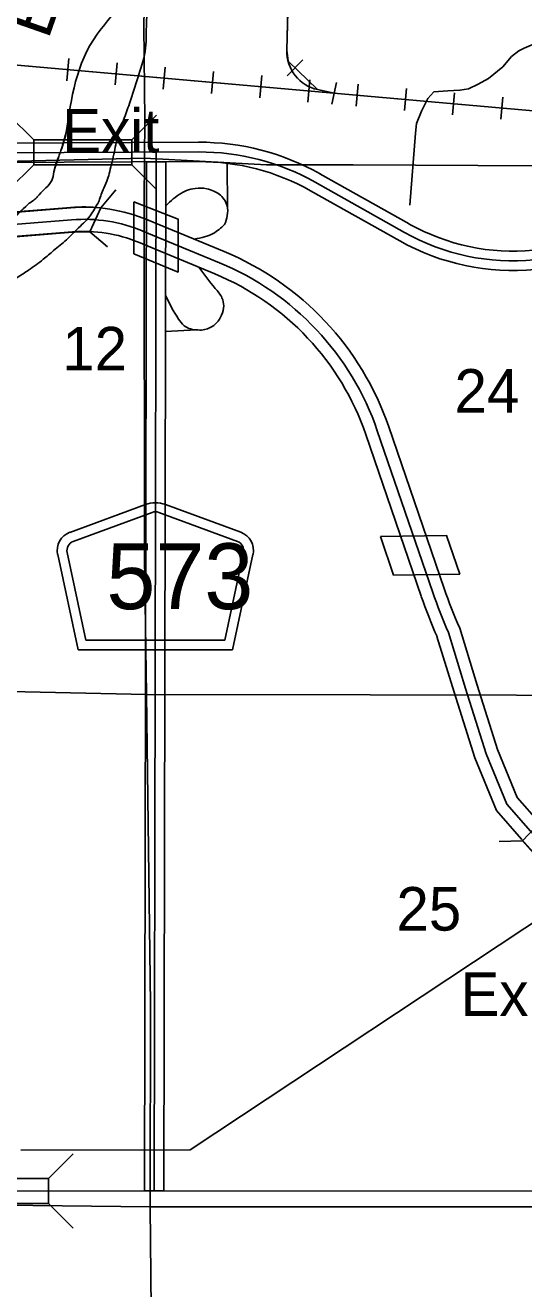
# Model space of a CAD drawing. Extents: x 380424 to 701066, y 1117407 to 1412949.
# Drawn here: x 535783 to 540932, y 1303894 to 1316942 of the extents above; entities that cross this region are included whole.
import ezdxf

# ---------------------------------------------------------------- set-up
doc = ezdxf.new("R2010")
doc.units = 0
for name, color, linetype in [('Bridges and Drawbridges State Highways', 7, 'Continuous'), ('Bridges and Drawbridges Tollroads', 7, 'Continuous'), ('Cities Incorporated Area', 7, 'Continuous'), ('County Route Divided Highway Outline and Fill', 7, 'Continuous'), ('County Routes Highway Center Lines', 7, 'Continuous'), ('Masks for Road Features', 7, 'Continuous'), ('Narrow Canals', 7, 'Continuous'), ('Narrow River Creek and Branch and Slough Text', 7, 'Continuous'), ('Railroads', 7, 'Continuous'), ('Roadshields County Roads', 7, 'Continuous'), ('Section Lines', 7, 'Continuous'), ('Section Numbers', 7, 'Continuous'), ('State Route Divided Highway Outline and Fill', 7, 'Continuous'), ('State Routes Highway Center Lines', 7, 'Continuous'), ('Toll Divided Highway Outline and Fill', 7, 'Continuous'), ('Toll Ramps', 7, 'Continuous'), ('Tollroads Related Text', 7, 'Continuous'), ('US Route Divided Highway Outline and Fill', 7, 'Continuous'), ('US Routes Highway Center Lines', 7, 'Continuous'), ('Wide Rivers and Canals', 7, 'Continuous')]:
    doc.layers.add(name, color=color, linetype=linetype)

msp = doc.modelspace()

# ---------------------------------------------------------------- linework, layer by layer
at = {"layer": 'Bridges and Drawbridges State Highways'}
for p, q in [((535870, 1315757), (535614, 1316013)), ((536882, 1315757), (537138, 1316013)), ((535870, 1315501), (535614, 1315245)), ((536882, 1315501), (537138, 1315245)), ((536023, 1305031), (536279, 1305287)), ((536023, 1304775), (536279, 1304519))]:
    msp.add_line(p, q, dxfattribs=at)
for points in [[(535870, 1315757), (536882, 1315757), (536882, 1315501), (535870, 1315501)], [(535511, 1305031), (536023, 1305031), (536023, 1304775), (535511, 1304775)]]:
    msp.add_lwpolyline(points, close=True, dxfattribs=at)
at = {"layer": 'Bridges and Drawbridges Tollroads'}
for p, q in [((536564, 1315057), (536720, 1315241)), ((536252, 1315060), (536252, 1315060)), ((536451, 1314809), (536564, 1315057)), ((536451, 1314809), (536634, 1314652)), ((539451, 1311661), (539587, 1311263)), ((540135, 1311672), (540271, 1311274)), ((540679, 1308513), (540920, 1308520))]:
    msp.add_line(p, q, dxfattribs=at)
msp.add_lwpolyline([(536252, 1315060), (535555, 1315004), (535263, 1314724), (536272, 1314805)], dxfattribs=at)
msp.add_lwpolyline([(540920, 1308520), (541116, 1308299), (541467, 1308006), (541643, 1308193), (541295, 1308483), (541097, 1308707)], close=True, dxfattribs=at)
for radius, start in [(1721, 84.2051), (1465, 87.6199)]:
    msp.add_arc((536390, 1313345), radius, start, 94.605, dxfattribs=at)
at = {"layer": 'Cities Incorporated Area'}
for p, q in [((536207, 1315834), (536175, 1315723)), ((536105, 1315530), (536078, 1315428)), ((535813, 1315096), (535694, 1314983))]:
    msp.add_line(p, q, dxfattribs=at)
for points in [[(537211, 1320996), (537154, 1320203), (537167, 1320019), (537157, 1319821), (537152, 1319594), (537159, 1319428), (537154, 1319280), (537161, 1319043), (536766, 1317459), (536785, 1317301), (536526, 1316849), (536207, 1315834)], [(536175, 1315723), (536151, 1315648), (536128, 1315586), (536105, 1315530)], [(536078, 1315428), (536056, 1315338), (535925, 1315192), (535901, 1315164), (535813, 1315096)]]:
    msp.add_spline(points, degree=3, dxfattribs=at)
at = {"layer": 'County Route Divided Highway Outline and Fill'}
msp.add_lwpolyline([(537235, 1315532), (537214, 1304904), (537014, 1304904), (537035, 1315532)], close=True, dxfattribs=at)
at = {"layer": 'County Routes Highway Center Lines'}
msp.add_line((537135, 1315632), (537114, 1304904), dxfattribs=at)
at = {"layer": 'Masks for Road Features'}
msp.add_lwpolyline([(537035, 1315532), (537035, 1315532), (537235, 1315532)], dxfattribs=at)
for points in [[(536906, 1315117), (536905, 1314582), (537361, 1314393), (537362, 1314940)], [(539451, 1311661), (539587, 1311263), (540271, 1311274), (540135, 1311672)]]:
    msp.add_lwpolyline(points, close=True, dxfattribs=at)
at = {"layer": 'Narrow Canals'}
for points in [[(539756, 1315084), (539814, 1315828), (539825, 1315928), (539877, 1316055), (539941, 1316187), (540004, 1316255), (540147, 1316266), (540273, 1316271), (540363, 1316287), (540463, 1316334), (540569, 1316393), (540717, 1316514), (540806, 1316619), (540880, 1316678), (540938, 1316704), (541097, 1316773), (541265, 1316783), (541408, 1316794), (541524, 1316810), (541672, 1316899), (541814, 1317036)], [(535738, 1305324), (537486, 1305329), (541207, 1307794), (541350, 1309151), (542395, 1310085), (542406, 1313806)]]:
    msp.add_lwpolyline(points, dxfattribs=at)
at = {"layer": 'Railroads'}
for p, q in [((538537, 1318656), (538485, 1316684)), ((536233, 1316598), (536213, 1316369)), ((536731, 1316554), (536711, 1316325)), ((538489, 1316420), (538649, 1316586)), ((537229, 1316510), (537209, 1316281)), ((537727, 1316466), (537707, 1316237)), ((538225, 1316422), (538205, 1316193)), ((538723, 1316378), (538703, 1316149)), ((538950, 1316128), (538999, 1316352)), ((539222, 1316334), (539201, 1316105)), ((539720, 1316290), (539699, 1316060)), ((538803, 1316278), (538974, 1316240)), ((540218, 1316245), (540197, 1316016)), ((540716, 1316201), (540695, 1315972))]:
    msp.add_line(p, q, dxfattribs=at)
for points in [[(538974, 1316240), (538803, 1316278), (538497, 1316572), (538485, 1316684), (538537, 1318656)], [(531242, 1316915), (531498, 1316902), (531498, 1316902), (537219, 1316395)], [(544639, 1315729), (541145, 1316048), (531498, 1316902)], [(537219, 1316395), (541145, 1316048), (543195, 1315861)]]:
    msp.add_lwpolyline(points, dxfattribs=at)
msp.add_arc((538890, 1316673), 405, 178.4765, 257.6452, dxfattribs=at)
at = {"layer": 'Roadshields County Roads'}
for p, q in [((536244, 1311705), (537024, 1311992)), ((537231, 1311992), (538009, 1311706)), ((536279, 1311611), (537093, 1311910)), ((537162, 1311910), (537974, 1311612)), ((536328, 1310493), (536118, 1311476)), ((536409, 1310593), (536215, 1311497)), ((538037, 1311497), (537844, 1310593)), ((538135, 1311476), (537925, 1310493)), ((537844, 1310593), (536409, 1310593)), ((537925, 1310493), (536328, 1310493))]:
    msp.add_line(p, q, dxfattribs=at)
for centre, radius, start, end in [((537127, 1311710), 300, 69.8275, 110.1735), ((537127, 1311817), 100, 69.8275, 110.1735), ((536313, 1311518), 200, 110.1735, 192.1004), ((536313, 1311518), 100, 110.1735, 192.1004), ((537940, 1311518), 100, 347.9006, 69.8275), ((537940, 1311518), 200, 347.9006, 69.8275)]:
    msp.add_arc(centre, radius, start, end, dxfattribs=at)
at = {"layer": 'Section Lines'}
for points in [[(537091, 1320780), (537008, 1316935), (537017, 1315966), (537014, 1315569), (531772, 1315447), (531775, 1315538), (531789, 1320818)], [(542386, 1320759), (542387, 1319357), (542393, 1315485), (539171, 1315502), (538275, 1315502), (537014, 1315569), (537017, 1315966), (537008, 1316935), (537091, 1320780)], [(537014, 1315569), (537010, 1315115), (537016, 1311444), (537034, 1310031), (531699, 1310148), (531772, 1315447)], [(542393, 1315485), (542389, 1313118), (542377, 1310019), (542370, 1310019), (539345, 1310027), (537034, 1310031), (537016, 1311444), (537010, 1315115), (537014, 1315569), (538275, 1315502), (539171, 1315502)], [(537034, 1310031), (537076, 1306833), (537072, 1304789), (537072, 1304738), (531623, 1304801), (531699, 1310148)], [(542377, 1310019), (542373, 1308509), (542384, 1304778), (542384, 1304738), (537107, 1304738), (537072, 1304738), (537072, 1304789), (537076, 1306833), (537034, 1310031), (539345, 1310027), (542370, 1310019)], [(537072, 1304738), (537097, 1302273), (537082, 1299814), (537084, 1299501), (531586, 1299511), (531623, 1304801)], [(542384, 1304738), (542356, 1303658), (542354, 1301980), (542312, 1299491), (542305, 1299491), (539444, 1299487), (537084, 1299501), (537082, 1299814), (537097, 1302273), (537072, 1304738), (537107, 1304738)]]:
    msp.add_lwpolyline(points, close=True, dxfattribs=at)
at = {"layer": 'State Route Divided Highway Outline and Fill'}
for p, q in [((526137, 1315690), (537571, 1315734)), ((537572, 1315534), (526138, 1315490)), ((538827, 1315408), (539750, 1314890)), ((539652, 1314715), (538729, 1315233))]:
    msp.add_line(p, q, dxfattribs=at)
for centre, radius, start, end in [((537581, 1313187), 2547, 60.6978, 90.2214), ((537581, 1313187), 2347, 60.6982, 90.2214), ((540826, 1316807), 2199, 240.6982, 275.3635), ((540826, 1316807), 2399, 240.6982, 275.3635)]:
    msp.add_arc(centre, radius, start, end, dxfattribs=at)
at = {"layer": 'State Routes Highway Center Lines'}
for p, q in [((537571, 1315634), (526138, 1315590)), ((539701, 1314803), (538778, 1315321))]:
    msp.add_line(p, q, dxfattribs=at)
msp.add_lwpolyline([(543190, 1304906), (528284, 1304900), (528242, 1304911), (528179, 1304927), (527978, 1304995), (527941, 1305001), (527857, 1305011), (526349, 1305007)], dxfattribs=at)
for centre, radius, start, end in [((537581, 1313187), 2447, 60.6982, 90.2211), ((540826, 1316807), 2299, 240.6982, 275.3635)]:
    msp.add_arc(centre, radius, start, end, dxfattribs=at)
at = {"layer": 'Toll Divided Highway Outline and Fill'}
for p, q in [((536252, 1315057), (534444, 1314912)), ((537836, 1314605), (537047, 1314932)), ((534464, 1314663), (536272, 1314808)), ((536952, 1314701), (537741, 1314374)), ((540110, 1311126), (539537, 1312796)), ((539301, 1312714), (539874, 1311045))]:
    msp.add_line(p, q, dxfattribs=at)
for points in [[(541096, 1308704), (540865, 1308966), (540662, 1309461), (540451, 1310128), (540271, 1310716)], [(540036, 1310628), (540213, 1310054), (540427, 1309376), (540649, 1308832), (540909, 1308537), (541118, 1308301)]]:
    msp.add_lwpolyline(points, dxfattribs=at)
for centre, radius, start, end in [((536390, 1313345), 1718, 67.504, 94.605), ((536390, 1313345), 1468, 67.504, 94.605), ((536681, 1311815), 3020, 18.9441, 67.5036), ((536681, 1311815), 2770, 18.9441, 67.5036), ((544992, 1312801), 5161, 198.944, 203.8359), ((544992, 1312801), 5411, 198.944, 203.6776)]:
    msp.add_arc(centre, radius, start, end, dxfattribs=at)
at = {"layer": 'Toll Ramps'}
for p, q in [((537873, 1315060), (537869, 1315516)), ((534454, 1314787), (536262, 1314933)), ((536999, 1314817), (537789, 1314490)), ((537549, 1313796), (537232, 1313780)), ((539419, 1312755), (539992, 1311085))]:
    msp.add_line(p, q, dxfattribs=at)
msp.add_lwpolyline([(540154, 1310672), (540332, 1310091), (540544, 1309418), (540757, 1308899), (541003, 1308620), (541205, 1308391), (541560, 1308096), (541630, 1308037), (542314, 1307695), (542975, 1307506), (543948, 1307355), (546564, 1306974), (548249, 1306738)], dxfattribs=at)
for centre, radius, start, end in [((536390, 1313345), 1593, 67.504, 94.605), ((536681, 1311815), 2895, 18.9441, 67.5036), ((544992, 1312801), 5286, 198.944, 203.7554)]:
    msp.add_arc(centre, radius, start, end, dxfattribs=at)
for points in [[(537234, 1315078), (537396, 1315209), (537447, 1315235), (537538, 1315257), (537658, 1315253), (537731, 1315228), (537785, 1315198), (537836, 1315144), (537869, 1315078), (537869, 1314976), (537840, 1314885), (537785, 1314834), (537723, 1314790), (537636, 1314757), (537526, 1314734)], [(537232, 1314152), (537366, 1313908), (537425, 1313839), (537490, 1313806), (537567, 1313795), (537636, 1313799), (537694, 1313821), (537760, 1313868), (537811, 1313948), (537833, 1314043), (537815, 1314127), (537745, 1314225), (537575, 1314443)]]:
    msp.add_spline(points, degree=3, dxfattribs=at)
at = {"layer": 'US Route Divided Highway Outline and Fill'}
msp.add_arc((536972, 1315028), 4636, 8.5022, 34.7961, dxfattribs=at)
at = {"layer": 'US Routes Highway Center Lines'}
msp.add_arc((536972, 1315028), 4736, 8.4844, 34.7961, dxfattribs=at)
at = {"layer": 'Wide Rivers and Canals'}
for points in [[(536207, 1315834), (536526, 1316849), (536785, 1317301), (536766, 1317459), (537161, 1319043), (537154, 1319280), (537159, 1319428), (537152, 1319594), (537157, 1319821), (537167, 1320019), (537154, 1320203), (537183, 1320605)], [(537646, 1320592), (537634, 1319385), (537625, 1319097), (537629, 1318953), (537624, 1318800), (537582, 1318675), (537354, 1317961), (537168, 1317367), (537077, 1317206), (537025, 1316707), (536957, 1316433), (536872, 1316175), (536814, 1316006), (536741, 1315831)], [(536078, 1315428), (536128, 1315586), (536151, 1315648), (536207, 1315834)], [(536741, 1315831), (536703, 1315635), (536655, 1315430)], [(535813, 1315096), (535901, 1315164), (535925, 1315192), (536056, 1315338), (536078, 1315428)], [(536655, 1315430), (536633, 1315354), (536594, 1315261), (536545, 1315129)], [(536545, 1315129), (536416, 1314930), (536352, 1314868), (536210, 1314727)], [(535285, 1314652), (535511, 1314824), (535601, 1314897), (535813, 1315096)], [(536210, 1314727), (536076, 1314616), (535969, 1314525), (535817, 1314413), (535706, 1314341), (535562, 1314269), (535338, 1314177), (535222, 1314193), (535073, 1314190), (534971, 1314181), (534899, 1314177), (534777, 1314027), (534743, 1313938), (534683, 1313834), (534620, 1313686), (534564, 1313586), (534516, 1313470), (534476, 1313398), (534452, 1313343), (534408, 1313263), (534384, 1313179), (534292, 1313098), (534250, 1313029), (534184, 1312963), (534099, 1312916), (534034, 1312900), (533838, 1312883), (533680, 1312900), (533592, 1312919), (533486, 1312943), (533407, 1312973), (533325, 1313006), (533246, 1313047)]]:
    msp.add_spline(points, degree=3, dxfattribs=at)

# ---------------------------------------------------------------- texts
at = {"layer": 'Narrow River Creek and Branch and Slough Text'}
msp.add_text('Bypass', height=500, rotation=70.7275, dxfattribs=at).set_placement((536019, 1316785))
at = {"layer": 'Roadshields County Roads'}
msp.add_text('573', height=680, rotation=0.0005, dxfattribs=at).set_placement((536621, 1310912))
at = {"layer": 'Section Numbers'}
for s, p in [('24', (540217, 1312941)), ('25', (539617, 1307592))]:
    msp.add_text(s, height=450, dxfattribs=at).set_placement(p)
at = {"layer": 'Tollroads Related Text'}
for s, p in [('Exit ', (536165, 1315627)), ('12', (536165, 1313377)), ('Exit 13', (540279, 1306711))]:
    msp.add_text(s, height=450, dxfattribs=at).set_placement(p)

doc.saveas('drawing.dxf')
